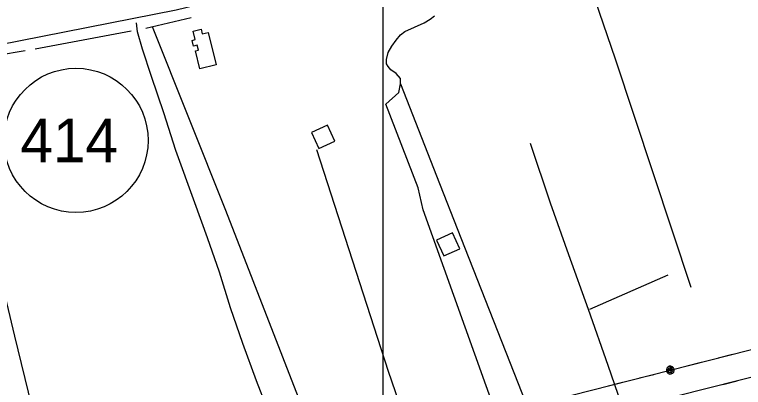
# Model space of a CAD drawing. Extents: x 3263578 to 3301413, y 764927 to 798602.
# Drawn here: x 3269510 to 3271179, y 790553 to 791406 of the extents above; entities that cross this region are included whole.
import ezdxf

# ---------------------------------------------------------------- set-up
doc = ezdxf.new("R2010")
doc.units = 0
for name, color, linetype in [('V-BLDG-OTLN', 7, 'Continuous'), ('V-DTCH-CNTR', 7, 'Continuous'), ('V-GRID-MAJR', 7, 'Continuous'), ('V-ROAD-CNTR', 7, 'Continuous'), ('V-ROAD-IDEN', 7, 'Continuous'), ('V-TOPO-SHOR', 7, 'Continuous'), ('V-UTIL-LINE', 7, 'Continuous')]:
    doc.layers.add(name, color=color, linetype=linetype)

msp = doc.modelspace()

# ---------------------------------------------------------------- linework, layer by layer
at = {"layer": 'V-BLDG-OTLN'}
for points in [[(3269971.6, 791291), (3269934.2, 791282), (3269924.3, 791322.9), (3269931.2, 791324.5), (3269928.4, 791335.9), (3269920.1, 791333.9), (3269917, 791346.9), (3269924, 791348.6), (3269919.4, 791367.9), (3269937.2, 791372.3), (3269939.8, 791361.9), (3269953.7, 791365.2)], [(3270190.3, 791136.3), (3270206.8, 791099.9), (3270243.2, 791116.5), (3270226.7, 791152.9)], [(3270476.4, 790890.2), (3270493, 790853.8), (3270529.4, 790870.3), (3270512.8, 790906.7)]]:
    msp.add_lwpolyline(points, close=True, dxfattribs=at)
at = {"layer": 'V-DTCH-CNTR'}
for points in [[(3270087.8, 790507), (3270064, 790568.2), (3270032.5, 790653.5), (3270005, 790734.9), (3269979.3, 790816.7), (3269951.7, 790895), (3269922.7, 790975.5), (3269879.7, 791095.4), (3269852.3, 791181.4), (3269823.5, 791264.1), (3269803.5, 791326.9), (3269791.8, 791366.2), (3269789.1, 791386.7)], [(3270072, 788312.1), (3270042, 788439.1), (3270008.2, 788579.3), (3269983.2, 788685), (3269949.5, 788822.8), (3269918.6, 788952.2), (3269886.2, 789091.2), (3269857.1, 789215.4), (3269821.3, 789363.7), (3269781.9, 789533.7), (3269763.6, 789604.9), (3269731.6, 789737.7), (3269697.3, 789883.6), (3269670.2, 790003.7), (3269651.3, 790092.5), (3269620.6, 790214.2), (3269587.1, 790352.3), (3269549.6, 790511.3), (3269510.7, 790670.5), (3269473.2, 790824.4), (3269435.3, 790984.9), (3269411.2, 791093.1)]]:
    msp.add_lwpolyline(points, dxfattribs=at)
at = {"layer": 'V-GRID-MAJR'}
msp.add_spline([(3270349.3, 775829.6), (3270351, 781890.6), (3270352.8, 787952.6), (3270354.6, 794014.7), (3270354.6, 794015.7)], degree=3, dxfattribs=at)
at = {"layer": 'V-ROAD-CNTR'}
msp.add_lwpolyline([(3270057, 791459.1), (3269880.3, 791415.7), (3269472.8, 791335.9), (3269127.2, 791270.5), (3268720.9, 791196.1), (3268434.6, 791145.9), (3268247.7, 791125.7), (3268019.4, 791106.5), (3267731.6, 791090.4)], dxfattribs=at)
at = {"layer": 'V-ROAD-IDEN'}
msp.add_circle((3269650.9, 791118.2), 165, dxfattribs=at)
at = {"layer": 'V-TOPO-SHOR'}
for p, q in [((3269810.7, 791374.7), (3269914.8, 791399.6)), ((3269557.1, 791327.9), (3269777.4, 791368.6)), ((3269362.2, 791293.7), (3269534.8, 791324.1)), ((3271005.6, 790810.1), (3270826.8, 790731.6))]:
    msp.add_line(p, q, dxfattribs=at)
for points in [[(3270730.2, 791757), (3270885.3, 791304.5), (3271058.5, 790782.7)], [(3270611.8, 790495.4), (3270445.9, 790959.4), (3270433.9, 791009.4), (3270359.9, 791201.4), (3270389.9, 791227.4), (3270393.9, 791247.4), (3270393.9, 791259.4), (3270383.9, 791271.4), (3270371.9, 791279.4), (3270365.9, 791287.4), (3270361.9, 791293.4), (3270361.9, 791303.4), (3270365.9, 791319.4), (3270373.9, 791333.4), (3270383.9, 791347.4), (3270393.9, 791359.4), (3270403.9, 791367.4), (3270425.9, 791377.4), (3270447.9, 791387.4), (3270461.9, 791395.4), (3270471.9, 791403.4)], [(3270187.3, 790461.7), (3269994, 790958), (3269826.2, 791377.6)], [(3270393.9, 791247.4), (3270475.9, 791037.4), (3270531.9, 790895.4), (3270699.8, 790469.4)], [(3270769.7, 789447.4), (3270596, 789936.2), (3270497.5, 790198.9), (3270482.9, 790250), (3270366.1, 790589.4), (3270202, 791096.6), (3270202, 791096.6)], [(3271033.9, 790112.3), (3271010.5, 790182.2), (3270982.9, 790262.3), (3270929.3, 790429.1), (3270868.9, 790603.1), (3270824, 790731.3), (3270778.8, 790856.3), (3270737.2, 790974.8), (3270691.1, 791111.2)]]:
    msp.add_lwpolyline(points, dxfattribs=at)
at = {"layer": 'V-UTIL-LINE'}
for points in [[(3269572.7, 790233.5), (3270651.1, 790501.3), (3271731.1, 790775.4), (3272245.8, 790900.4), (3273352, 791173.4), (3273810.5, 791275.3), (3273909.8, 790853.1)], [(3273673.8, 790795.3), (3273574.7, 791172.9), (3273366.6, 791122.1), (3272822.1, 790994.8), (3271744.8, 790714.3), (3270666.7, 790442.3), (3270128.7, 790302.4), (3269583.6, 790172.4)], [(3271121, 790620.5), (3271154, 790628.9)], [(3271011.5, 790592.7), (3271009.3, 790594.6), (3271009.1, 790592.3), (3271011.2, 790590.6), (3271014, 790591.6), (3271013.3, 790594.9), (3271009.3, 790597.4), (3271006, 790594.7), (3271005.9, 790589.9), (3271009.7, 790587.3), (3271014.2, 790587.5), (3271017, 790591.4), (3271016, 790596.8), (3271009.3, 790601.5), (3271006.1, 790599.9), (3271003.8, 790597.3), (3271002.6, 790594), (3271002.8, 790590.5), (3271004.3, 790587.3), (3271006.9, 790585), (3271010.2, 790583.8), (3271013.7, 790584), (3271016.9, 790585.5), (3271019.2, 790588.1), (3271020.4, 790591.4), (3271020.2, 790594.9), (3271018.7, 790598.1), (3271016.1, 790600.5), (3271012.8, 790601.6), (3271009.3, 790601.5)], [(3271049.3, 790602.3), (3271082.3, 790610.7)], [(3270940.8, 790574.8), (3270973.7, 790583.1)], [(3270869, 790556.6), (3270902, 790564.9)], [(3271131.9, 790559.7), (3271164.8, 790568)]]:
    msp.add_lwpolyline(points, dxfattribs=at)

# ---------------------------------------------------------------- texts
at = {"layer": 'V-ROAD-IDEN'}
msp.add_text('414', height=100, dxfattribs=at).set_placement((3269523.8, 791068.2))

doc.saveas('drawing.dxf')
